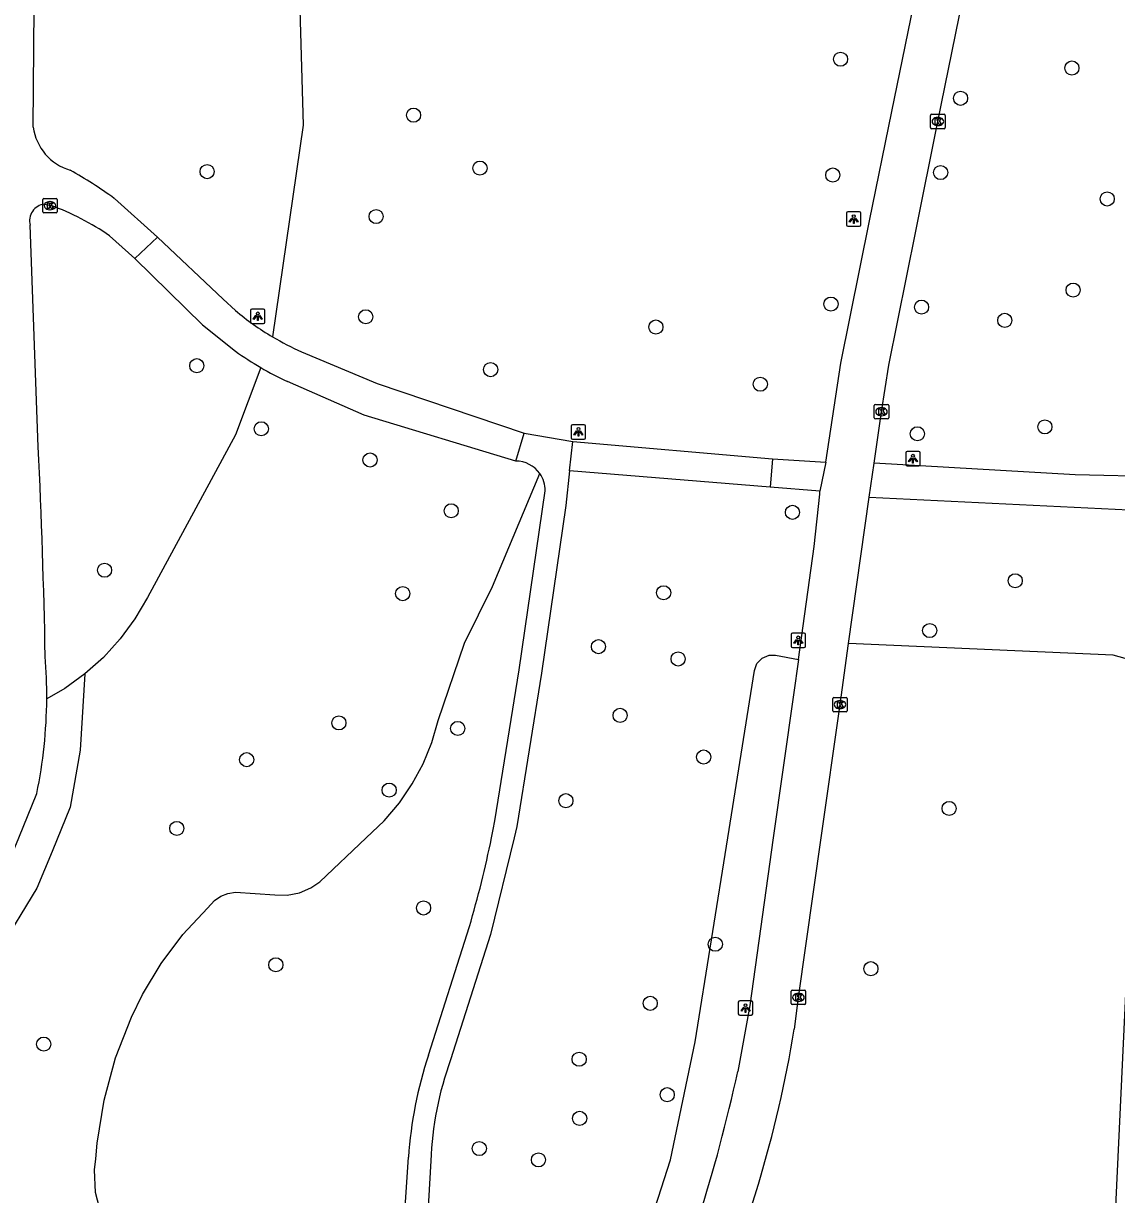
# Model space of a CAD drawing. Extents: x 160732 to 162105, y 387428 to 388479.
# Drawn here: x 160985.3 to 161061, y 387725.3 to 387806.4 of the extents above; entities that cross this region are included whole.
import ezdxf

# ---------------------------------------------------------------- set-up
doc = ezdxf.new("R2010")
doc.units = 0
for name, color, linetype in [('IMGEO_Boom', 7, 'Continuous'), ('IMGEO_Fietspad_gesloten', 7, 'Continuous'), ('IMGEO_Gemengd_bos', 7, 'Continuous'), ('IMGEO_Groenvoorziening', 7, 'Continuous'), ('IMGEO_Kolk', 7, 'Continuous'), ('IMGEO_Lichtpunt', 7, 'Continuous'), ('IMGEO_Loofbos', 7, 'Continuous'), ('IMGEO_Voetpad_gesloten', 7, 'Continuous'), ('IMGEO_Voetpad_open', 7, 'Continuous')]:
    doc.layers.add(name, color=color, linetype=linetype)

msp = doc.modelspace()

# ---------------------------------------------------------------- linework, layer by layer
at = {"layer": 'IMGEO_Boom'}
for centre in [(161041.904, 387803.929), (161057.927, 387803.316), (161050.214, 387801.221), (161012.333, 387800.052), (161016.936, 387796.385), (160998.038, 387796.141), (161041.366, 387795.907), (161048.836, 387796.076), (161060.371, 387794.25), (161009.743, 387793.031), (161058.009, 387787.939), (161041.242, 387786.969), (161047.514, 387786.759), (161009.02, 387786.089), (161053.274, 387785.842), (161029.118, 387785.379), (160997.327, 387782.702), (161017.674, 387782.427), (161036.348, 387781.419), (161056.053, 387778.463), (161001.791, 387778.329), (161047.225, 387777.987), (161009.322, 387776.17), (161014.942, 387772.651), (161038.574, 387772.545), (160990.94, 387768.539), (161054.002, 387767.808), (161011.584, 387766.915), (161029.654, 387766.977), (161048.079, 387764.358), (161025.139, 387763.242), (161030.658, 387762.389), (161026.637, 387758.485), (161007.167, 387757.96), (161015.394, 387757.576), (161000.779, 387755.415), (161032.425, 387755.599), (161010.647, 387753.309), (161022.885, 387752.574), (161049.422, 387752.035), (160995.942, 387750.655), (161013.029, 387745.145), (161033.232, 387742.631), (161002.798, 387741.209), (161044.004, 387740.939), (161028.727, 387738.54), (160986.724, 387735.716), (161023.804, 387734.666), (161029.899, 387732.211), (161023.835, 387730.571), (161016.89, 387728.483), (161020.986, 387727.697)]:
    msp.add_circle(centre, 0.489, dxfattribs=at)
at = {"layer": 'IMGEO_Fietspad_gesloten'}
for points in [[(161044.223, 387775.939), (161044.741, 387779.514), (161045.24, 387782.735), (161047.115, 387792.021), (161048.645, 387799.614), (161053.335, 387822.619), (161057.751, 387844.982), (161061.273, 387847.963)], [(161040.888, 387776.011), (161041.922, 387782.867), (161043.907, 387792.73), (161045.459, 387800.298), (161049.37, 387819.462), (161050.206, 387823.563), (161054.711, 387845.207)], [(161040.888, 387776.011), (161040.48, 387774.004)], [(161043.884, 387773.59), (161044.223, 387775.939)], [(161038.982, 387762.343), (161040.085, 387770.183), (161040.474, 387773.803), (161040.48, 387774.004)], [(161042.462, 387763.46), (161043.884, 387773.59)], [(161038.704, 387736.741), (161038.989, 387738.951), (161040.558, 387750), (161041.868, 387759.229), (161042.462, 387763.46)], [(161038.982, 387762.343), (161038.638, 387759.898), (161037.248, 387750), (161035.618, 387738.399), (161034.789, 387733.821)], [(161034.053, 387719.111), (161036.218, 387726.008)]]:
    msp.add_lwpolyline(points, dxfattribs=at)
for centre, radius, start, end in [((160951.786, 387751.219), 88.115, 343.37478, 350.54322), ((160923.554, 387758.09), 113.851, 342.38086, 347.69193)]:
    msp.add_arc(centre, radius, start, end, dxfattribs=at)
at = {"layer": 'IMGEO_Gemengd_bos'}
for points in [[(161001.75, 387782.575), (161000, 387777.909), (160999.079, 387776.205), (160993.909, 387766.647), (160993.041, 387765.161), (160992.023, 387763.775), (160990.866, 387762.502), (160989.582, 387761.357)], [(160990.706, 387723.937), (160990.312, 387725.445), (160990.241, 387727.002), (160990.328, 387727.778), (160990.425, 387728.854), (160990.911, 387731.842), (160991.707, 387734.762), (160992.804, 387737.584), (160993.563, 387739.148), (160994.854, 387741.301), (160996.363, 387743.306), (160998.06, 387745.129), (160998.547, 387745.665), (160998.988, 387745.957), (160999.479, 387746.151), (161000.005, 387746.239), (161002.733, 387746.047), (161003.59, 387746.031), (161004.431, 387746.194), (161005.22, 387746.528), (161005.836, 387746.946), (161009.052, 387750), (161010.291, 387751.177), (161011.356, 387752.429), (161012.25, 387753.74), (161013.002, 387755.137), (161013.604, 387756.606), (161014.049, 387758.129), (161015.868, 387763.478), (161017.807, 387767.405), (161021.076, 387775.238)], [(161059.425, 387691.54), (161062.158, 387750), (161062.699, 387760.603), (161062.573, 387761.327), (161062.12, 387762.044), (161061.609, 387762.427), (161060.792, 387762.657), (161042.462, 387763.46)], [(161019.647, 387704.168), (161024.196, 387712.098), (161027.573, 387719.743), (161030.134, 387727.699), (161031.847, 387735.87), (161034.094, 387750), (161035.935, 387761.587), (161036.115, 387762.078), (161036.479, 387762.453), (161036.965, 387762.648), (161037.401, 387762.647), (161038.982, 387762.343)], [(160989.582, 387761.357), (160989.238, 387756.076), (160988.563, 387752.136), (160987.307, 387749.056), (160986.239, 387746.522), (160981.011, 387737.931), (160976.828, 387731.698), (160975.317, 387729.098), (160972.919, 387724.376), (160971.993, 387721.502), (160971.622, 387718.687), (160971.941, 387716.695), (160972.11, 387716.156)]]:
    msp.add_lwpolyline(points, dxfattribs=at)
at = {"layer": 'IMGEO_Groenvoorziening'}
msp.add_lwpolyline([(160989.582, 387761.357), (160988.185, 387760.353), (160986.935, 387759.628)], dxfattribs=at)
at = {"layer": 'IMGEO_Kolk'}
for p, q in [((161048.143, 387799.188), (161048.143, 387800.04)), ((161048.218, 387800.114), (161049.07, 387800.114)), ((161049.144, 387800.04), (161049.144, 387799.188)), ((161048.654, 387799.334), (161048.629, 387799.334)), ((161048.631, 387799.894), (161048.656, 387799.894)), ((161049.07, 387799.114), (161048.218, 387799.114)), ((160986.659, 387793.358), (160986.659, 387794.21)), ((160986.734, 387794.284), (160987.586, 387794.284)), ((160987.147, 387794.064), (160987.172, 387794.064)), ((160987.66, 387794.21), (160987.66, 387793.358)), ((160987.586, 387793.284), (160986.734, 387793.284)), ((160987.17, 387793.504), (160987.145, 387793.504)), ((161044.24, 387779.089), (161044.24, 387779.941)), ((161044.315, 387780.015), (161045.167, 387780.015)), ((161044.728, 387779.795), (161044.753, 387779.795)), ((161045.241, 387779.941), (161045.241, 387779.089)), ((161045.167, 387779.015), (161044.315, 387779.015)), ((161044.751, 387779.235), (161044.726, 387779.235)), ((161041.365, 387758.804), (161041.365, 387759.656)), ((161041.44, 387759.73), (161042.292, 387759.73)), ((161041.853, 387759.51), (161041.878, 387759.51)), ((161042.366, 387759.656), (161042.366, 387758.804)), ((161042.292, 387758.73), (161041.44, 387758.73)), ((161041.876, 387758.95), (161041.851, 387758.95)), ((161038.487, 387738.525), (161038.487, 387739.377)), ((161038.562, 387739.451), (161039.414, 387739.451)), ((161038.975, 387739.231), (161039, 387739.231)), ((161039.488, 387739.377), (161039.488, 387738.525)), ((161039.414, 387738.451), (161038.562, 387738.451)), ((161038.998, 387738.671), (161038.973, 387738.671))]:
    msp.add_line(p, q, dxfattribs=at)
for points in [[(161048.143, 387799.188), (161048.143, 387800.04)], [(161048.218, 387800.114), (161049.07, 387800.114)], [(161049.144, 387800.04), (161049.144, 387799.188)], [(161048.464, 387799.814), (161048.587, 387799.814), (161048.587, 387799.663), (161048.717, 387799.814), (161048.881, 387799.814), (161048.735, 387799.663), (161048.888, 387799.414), (161048.736, 387799.414), (161048.651, 387799.578), (161048.587, 387799.511), (161048.587, 387799.414), (161048.464, 387799.414), (161048.464, 387799.814)], [(161049.07, 387799.114), (161048.218, 387799.114)], [(160986.659, 387793.358), (160986.659, 387794.21)], [(160986.734, 387794.284), (160987.586, 387794.284)], [(160986.98, 387793.984), (160987.103, 387793.984), (160987.103, 387793.833), (160987.233, 387793.984), (160987.397, 387793.984), (160987.251, 387793.833), (160987.404, 387793.584), (160987.252, 387793.584), (160987.167, 387793.748), (160987.103, 387793.681), (160987.103, 387793.584), (160986.98, 387793.584), (160986.98, 387793.984)], [(160987.66, 387794.21), (160987.66, 387793.358)], [(160987.586, 387793.284), (160986.734, 387793.284)], [(161044.24, 387779.089), (161044.24, 387779.941)], [(161044.315, 387780.015), (161045.167, 387780.015)], [(161045.241, 387779.941), (161045.241, 387779.089)], [(161045.167, 387779.015), (161044.315, 387779.015)], [(161044.561, 387779.715), (161044.684, 387779.715), (161044.684, 387779.564), (161044.814, 387779.715), (161044.978, 387779.715), (161044.832, 387779.564), (161044.985, 387779.315), (161044.833, 387779.315), (161044.748, 387779.479), (161044.684, 387779.412), (161044.684, 387779.315), (161044.561, 387779.315), (161044.561, 387779.715)], [(161041.365, 387758.804), (161041.365, 387759.656)], [(161041.44, 387759.73), (161042.292, 387759.73)], [(161042.366, 387759.656), (161042.366, 387758.804)], [(161042.292, 387758.73), (161041.44, 387758.73)], [(161041.686, 387759.43), (161041.809, 387759.43), (161041.809, 387759.279), (161041.939, 387759.43), (161042.103, 387759.43), (161041.957, 387759.279), (161042.11, 387759.03), (161041.958, 387759.03), (161041.873, 387759.194), (161041.809, 387759.127), (161041.809, 387759.03), (161041.686, 387759.03), (161041.686, 387759.43)], [(161038.487, 387738.525), (161038.487, 387739.377)], [(161038.562, 387739.451), (161039.414, 387739.451)], [(161039.488, 387739.377), (161039.488, 387738.525)], [(161039.414, 387738.451), (161038.562, 387738.451)], [(161038.808, 387739.151), (161038.931, 387739.151), (161038.931, 387739), (161039.061, 387739.151), (161039.225, 387739.151), (161039.079, 387739), (161039.232, 387738.751), (161039.08, 387738.751), (161038.995, 387738.915), (161038.931, 387738.848), (161038.931, 387738.751), (161038.808, 387738.751), (161038.808, 387739.151)]]:
    msp.add_lwpolyline(points, dxfattribs=at)
for centre, start, end in [((161048.22, 387800.038), 91.55205, 178.44795), ((161048.22, 387800.038), 91.55205, 178.44795), ((161049.068, 387800.038), 1.55205, 88.44795), ((161049.068, 387800.038), 1.55205, 88.44795), ((161048.22, 387799.19), 181.55205, 268.44795), ((161048.22, 387799.19), 181.55205, 268.44795), ((161049.068, 387799.19), 271.55205, 358.44795), ((161049.068, 387799.19), 271.55205, 358.44795), ((160986.736, 387794.208), 91.55205, 178.44795), ((160986.736, 387794.208), 91.55205, 178.44795), ((160987.584, 387794.208), 1.55205, 88.44795), ((160987.584, 387794.208), 1.55205, 88.44795), ((160986.736, 387793.36), 181.55205, 268.44795), ((160986.736, 387793.36), 181.55205, 268.44795), ((160987.584, 387793.36), 271.55205, 358.44795), ((160987.584, 387793.36), 271.55205, 358.44795), ((161044.317, 387779.939), 91.55205, 178.44795), ((161044.317, 387779.939), 91.55205, 178.44795), ((161045.165, 387779.939), 1.55205, 88.44795), ((161045.165, 387779.939), 1.55205, 88.44795), ((161044.317, 387779.091), 181.55205, 268.44795), ((161044.317, 387779.091), 181.55205, 268.44795), ((161045.165, 387779.091), 271.55205, 358.44795), ((161045.165, 387779.091), 271.55205, 358.44795), ((161041.442, 387759.654), 91.55205, 178.44795), ((161041.442, 387759.654), 91.55205, 178.44795), ((161042.29, 387759.654), 1.55205, 88.44795), ((161042.29, 387759.654), 1.55205, 88.44795), ((161041.442, 387758.806), 181.55205, 268.44795), ((161041.442, 387758.806), 181.55205, 268.44795), ((161042.29, 387758.806), 271.55205, 358.44795), ((161042.29, 387758.806), 271.55205, 358.44795), ((161038.564, 387739.375), 91.55205, 178.44795), ((161038.564, 387739.375), 91.55205, 178.44795), ((161039.412, 387739.375), 1.55205, 88.44795), ((161039.412, 387739.375), 1.55205, 88.44795), ((161038.564, 387738.527), 181.55205, 268.44795), ((161038.564, 387738.527), 181.55205, 268.44795), ((161039.412, 387738.527), 271.55205, 358.44795), ((161039.412, 387738.527), 271.55205, 358.44795)]:
    msp.add_arc(centre, 0.0765, start, end, dxfattribs=at)
for centre, major_axis, ratio, start_param, end_param in [((161048.63, 387799.614), (-0.387, 0.002), 0.722429, 4.712389, 7.853982), ((161048.655, 387799.614), (-0.39, 0.002), 0.717154, 1.570796, 4.712389), ((160987.146, 387793.784), (-0.387, 0.002), 0.722429, 4.712389, 7.853982), ((160987.171, 387793.784), (-0.39, 0.002), 0.717154, 1.570796, 4.712389), ((161044.727, 387779.515), (-0.387, 0.002), 0.722429, 4.712389, 7.853982), ((161044.752, 387779.515), (-0.39, 0.002), 0.717154, 1.570796, 4.712389), ((161041.852, 387759.23), (-0.387, 0.002), 0.722429, 4.712389, 7.853982), ((161041.877, 387759.23), (-0.39, 0.002), 0.717154, 1.570796, 4.712389), ((161038.974, 387738.951), (-0.387, 0.002), 0.722429, 4.712389, 7.853982), ((161038.999, 387738.951), (-0.39, 0.002), 0.717154, 1.570796, 4.712389)]:
    msp.add_ellipse(centre, major_axis=major_axis, ratio=ratio, start_param=start_param, end_param=end_param, dxfattribs=at)
at = {"layer": 'IMGEO_Lichtpunt'}
for p, q in [((161042.315, 387793.259), (161042.315, 387792.452)), ((161042.315, 387793.259), (161042.315, 387792.452)), ((161043.217, 387793.354), (161042.409, 387793.354)), ((161043.217, 387793.354), (161042.409, 387793.354)), ((161043.311, 387792.452), (161043.311, 387793.259)), ((161043.311, 387792.452), (161043.311, 387793.259)), ((161042.409, 387792.358), (161043.217, 387792.358)), ((161042.409, 387792.358), (161043.217, 387792.358)), ((161001.051, 387786.528), (161001.051, 387785.721)), ((161001.051, 387786.528), (161001.051, 387785.721)), ((161001.953, 387786.623), (161001.145, 387786.623)), ((161001.953, 387786.623), (161001.145, 387786.623)), ((161002.047, 387785.721), (161002.047, 387786.528)), ((161002.047, 387785.721), (161002.047, 387786.528)), ((161001.145, 387785.627), (161001.953, 387785.627)), ((161001.145, 387785.627), (161001.953, 387785.627)), ((161023.255, 387778.519), (161023.255, 387777.712)), ((161023.255, 387778.519), (161023.255, 387777.712)), ((161024.157, 387778.614), (161023.349, 387778.614)), ((161024.157, 387778.614), (161023.349, 387778.614)), ((161024.251, 387777.712), (161024.251, 387778.519)), ((161024.251, 387777.712), (161024.251, 387778.519)), ((161023.349, 387777.618), (161024.157, 387777.618)), ((161023.349, 387777.618), (161024.157, 387777.618)), ((161046.421, 387776.665), (161046.421, 387775.858)), ((161046.421, 387776.665), (161046.421, 387775.858)), ((161047.323, 387776.76), (161046.515, 387776.76)), ((161047.323, 387776.76), (161046.515, 387776.76)), ((161047.417, 387775.858), (161047.417, 387776.665)), ((161047.417, 387775.858), (161047.417, 387776.665)), ((161046.515, 387775.764), (161047.323, 387775.764)), ((161046.515, 387775.764), (161047.323, 387775.764)), ((161038.479, 387764.083), (161038.479, 387763.276)), ((161038.479, 387764.083), (161038.479, 387763.276)), ((161039.381, 387764.178), (161038.573, 387764.178)), ((161039.381, 387764.178), (161038.573, 387764.178)), ((161039.475, 387763.276), (161039.475, 387764.083)), ((161039.475, 387763.276), (161039.475, 387764.083)), ((161038.573, 387763.182), (161039.381, 387763.182)), ((161038.573, 387763.182), (161039.381, 387763.182)), ((161034.825, 387738.617), (161034.825, 387737.81)), ((161034.825, 387738.617), (161034.825, 387737.81)), ((161035.727, 387738.712), (161034.919, 387738.712)), ((161035.727, 387738.712), (161034.919, 387738.712)), ((161035.821, 387737.81), (161035.821, 387738.617)), ((161035.821, 387737.81), (161035.821, 387738.617)), ((161034.919, 387737.716), (161035.727, 387737.716)), ((161034.919, 387737.716), (161035.727, 387737.716))]:
    msp.add_line(p, q, dxfattribs=at)
for points in [[(161042.689, 387792.923), (161042.728, 387792.895), (161042.54, 387792.633), (161042.502, 387792.66), (161042.689, 387792.923)], [(161042.791, 387792.875), (161042.838, 387792.875), (161042.838, 387792.553), (161042.791, 387792.553), (161042.791, 387792.875)], [(161042.901, 387792.895), (161042.939, 387792.922), (161043.126, 387792.66), (161043.087, 387792.632), (161042.901, 387792.895)], [(161001.425, 387786.192), (161001.464, 387786.164), (161001.276, 387785.902), (161001.238, 387785.929), (161001.425, 387786.192)], [(161001.527, 387786.144), (161001.574, 387786.144), (161001.574, 387785.822), (161001.527, 387785.822), (161001.527, 387786.144)], [(161001.637, 387786.164), (161001.675, 387786.191), (161001.862, 387785.929), (161001.823, 387785.901), (161001.637, 387786.164)], [(161023.629, 387778.183), (161023.668, 387778.155), (161023.48, 387777.893), (161023.442, 387777.92), (161023.629, 387778.183)], [(161023.731, 387778.135), (161023.778, 387778.135), (161023.778, 387777.813), (161023.731, 387777.813), (161023.731, 387778.135)], [(161023.841, 387778.155), (161023.879, 387778.182), (161024.066, 387777.92), (161024.027, 387777.892), (161023.841, 387778.155)], [(161046.795, 387776.329), (161046.834, 387776.301), (161046.646, 387776.039), (161046.608, 387776.066), (161046.795, 387776.329)], [(161046.897, 387776.281), (161046.944, 387776.281), (161046.944, 387775.959), (161046.897, 387775.959), (161046.897, 387776.281)], [(161047.007, 387776.301), (161047.045, 387776.328), (161047.232, 387776.066), (161047.193, 387776.038), (161047.007, 387776.301)], [(161038.853, 387763.747), (161038.892, 387763.719), (161038.704, 387763.457), (161038.666, 387763.484), (161038.853, 387763.747)], [(161038.955, 387763.699), (161039.002, 387763.699), (161039.002, 387763.377), (161038.955, 387763.377), (161038.955, 387763.699)], [(161039.065, 387763.719), (161039.103, 387763.746), (161039.29, 387763.484), (161039.251, 387763.456), (161039.065, 387763.719)], [(161035.199, 387738.281), (161035.238, 387738.253), (161035.05, 387737.991), (161035.012, 387738.018), (161035.199, 387738.281)], [(161035.301, 387738.233), (161035.348, 387738.233), (161035.348, 387737.911), (161035.301, 387737.911), (161035.301, 387738.233)], [(161035.411, 387738.253), (161035.449, 387738.28), (161035.636, 387738.018), (161035.597, 387737.99), (161035.411, 387738.253)]]:
    msp.add_lwpolyline(points, dxfattribs=at)
for centre in [(161042.814, 387793.057), (161001.55, 387786.326), (161023.754, 387778.317), (161046.92, 387776.463), (161038.978, 387763.881), (161035.324, 387738.415)]:
    msp.add_circle(centre, 0.0994, dxfattribs=at)
for centre, start, end in [((161042.409, 387793.259), 90, 180), ((161042.409, 387793.259), 90, 180), ((161043.217, 387793.259), 0, 90), ((161043.217, 387793.259), 0, 90), ((161042.409, 387792.452), 180, 270), ((161042.409, 387792.452), 180, 270), ((161043.217, 387792.452), 270, 0), ((161043.217, 387792.452), 270, 360), ((161001.145, 387786.528), 90, 180), ((161001.145, 387786.528), 90, 180), ((161001.953, 387786.528), 0, 90), ((161001.953, 387786.528), 0, 90), ((161001.145, 387785.721), 180, 270), ((161001.145, 387785.721), 180, 270), ((161001.953, 387785.721), 270, 0), ((161001.953, 387785.721), 270, 360), ((161023.349, 387778.519), 90, 180), ((161023.349, 387778.519), 90, 180), ((161024.157, 387778.519), 0, 90), ((161024.157, 387778.519), 0, 90), ((161023.349, 387777.712), 180, 270), ((161023.349, 387777.712), 180, 270), ((161024.157, 387777.712), 270, 0), ((161024.157, 387777.712), 270, 360), ((161046.515, 387776.665), 90, 180), ((161046.515, 387776.665), 90, 180), ((161047.323, 387776.665), 0, 90), ((161047.323, 387776.665), 0, 90), ((161046.515, 387775.858), 180, 270), ((161046.515, 387775.858), 180, 270), ((161047.323, 387775.858), 270, 0), ((161047.323, 387775.858), 270, 360), ((161038.573, 387764.083), 90, 180), ((161038.573, 387764.083), 90, 180), ((161039.381, 387764.083), 0, 90), ((161039.381, 387764.083), 0, 90), ((161038.573, 387763.276), 180, 270), ((161038.573, 387763.276), 180, 270), ((161039.381, 387763.276), 270, 0), ((161039.381, 387763.276), 270, 360), ((161034.919, 387738.617), 90, 180), ((161034.919, 387738.617), 90, 180), ((161035.727, 387738.617), 0, 90), ((161035.727, 387738.617), 0, 90), ((161034.919, 387737.81), 180, 270), ((161034.919, 387737.81), 180, 270), ((161035.727, 387737.81), 270, 0), ((161035.727, 387737.81), 270, 360)]:
    msp.add_arc(centre, 0.0946, start, end, dxfattribs=at)
at = {"layer": 'IMGEO_Loofbos'}
msp.add_lwpolyline([(160991.39, 387859.938), (160992.03, 387839.964), (160992.476, 387826.028), (160996.705, 387821.139), (161000, 387816.471), (161003.257, 387810.534), (161004.459, 387807.367), (161004.683, 387799.366), (161002.576, 387784.694)], dxfattribs=at)
at = {"layer": 'IMGEO_Voetpad_gesloten'}
for points in [[(160985.999, 387799.226), (160986.101, 387813.019), (160986.292, 387837.445), (160986.439, 387849.288), (160986.809, 387857.047)], [(160986.777, 387793.891), (160987.22, 387793.806)], [(160994.615, 387791.598), (160991.615, 387794.286)], [(160986.35, 387777.085), (160985.779, 387792.43)], [(160991.286, 387791.702), (160993.03, 387790.125)], [(160993.03, 387790.125), (160994.615, 387791.598)], [(161019.414, 387776.098), (161019.992, 387778.025)], [(161019.992, 387778.025), (161023.358, 387777.44)], [(161023.141, 387775.419), (161023.358, 387777.44)], [(161037.192, 387776.244), (161037.027, 387774.294)], [(161037.192, 387776.244), (161040.888, 387776.011)], [(161064.074, 387775), (161058.145, 387775.142), (161044.223, 387775.939)], [(161023.141, 387775.419), (161022.883, 387773.012), (161021.195, 387761.415), (161019.481, 387750.787), (161019.307, 387750), (161017.673, 387743.299), (161014.9, 387734.623)], [(161040.48, 387774.004), (161037.027, 387774.294)], [(161017.74, 387750), (161017.858, 387750.587), (161017.973, 387751.174), (161019.659, 387761.631), (161021.458, 387774.024)], [(161043.884, 387773.59), (161061.874, 387772.715), (161066.617, 387772.49)], [(160970.623, 387725.364), (160970.999, 387726.23), (160973.101, 387730.255), (160974.752, 387733.091), (160978.935, 387739.324), (160984.103, 387747.821), (160984.992, 387750), (160986.248, 387753.08)], [(161013.362, 387734.958), (161016.207, 387743.854)], [(161011.97, 387713.013), (161011.486, 387719.064), (161011.643, 387722.69), (161011.974, 387727.876)], [(161013.533, 387727.63), (161013.224, 387722.432), (161013.55, 387717.197), (161013.802, 387713.88)]]:
    msp.add_lwpolyline(points, dxfattribs=at)
for centre, radius, start, end in [((160989.577, 387799.706), 3.61, 187.64753, 253.55506), ((160973.909, 387769.985), 30.067, 53.92264, 60.8495), ((160986.913, 387792.727), 1.172, 96.64951, 194.67701), ((160980.601, 387776.034), 18.965, 55.70754, 69.57278), ((160483.756, 387753.315), 503.156, 1.05176, 2.70774), ((161019.404, 387774.043), 2.055, 35.54913, 89.73237), ((161019.395, 387774.042), 2.063, 359.50343, 35.43021), ((160953.535, 387759.857), 33.401, 359.60649, 4.62556), ((160953.282, 387759.849), 33.653, 348.39692, 359.62425), ((160940.129, 387766.094), 79.262, 343.70443, 348.28451), ((161041.988, 387725.671), 30.095, 162.02495, 175.79739), ((161036.179, 387726.833), 22.66, 159.8935, 177.98497)]:
    msp.add_arc(centre, radius, start, end, dxfattribs=at)
at = {"layer": 'IMGEO_Voetpad_open'}
for points in [[(161000, 387786.531), (160999.148, 387787.302), (160994.615, 387791.598)], [(160993.03, 387790.125), (160997.723, 387785.535), (161000, 387783.703)], [(161004.587, 387783.662), (161009.809, 387781.465), (161019.992, 387778.025)], [(161019.414, 387776.098), (161008.925, 387779.273), (161003.598, 387781.6)], [(161023.358, 387777.44), (161037.192, 387776.244)], [(161037.027, 387774.294), (161023.141, 387775.419)]]:
    msp.add_lwpolyline(points, dxfattribs=at)
for centre, radius, start, end in [((161012.109, 387800.787), 18.705, 229.65497, 239.35809), ((161011.987, 387800.557), 18.445, 239.32123, 246.34702), ((161013.933, 387803.397), 24.125, 234.72216, 239.6685), ((161013.615, 387802.824), 23.469, 239.63263, 244.73534)]:
    msp.add_arc(centre, radius, start, end, dxfattribs=at)

doc.saveas('drawing.dxf')
